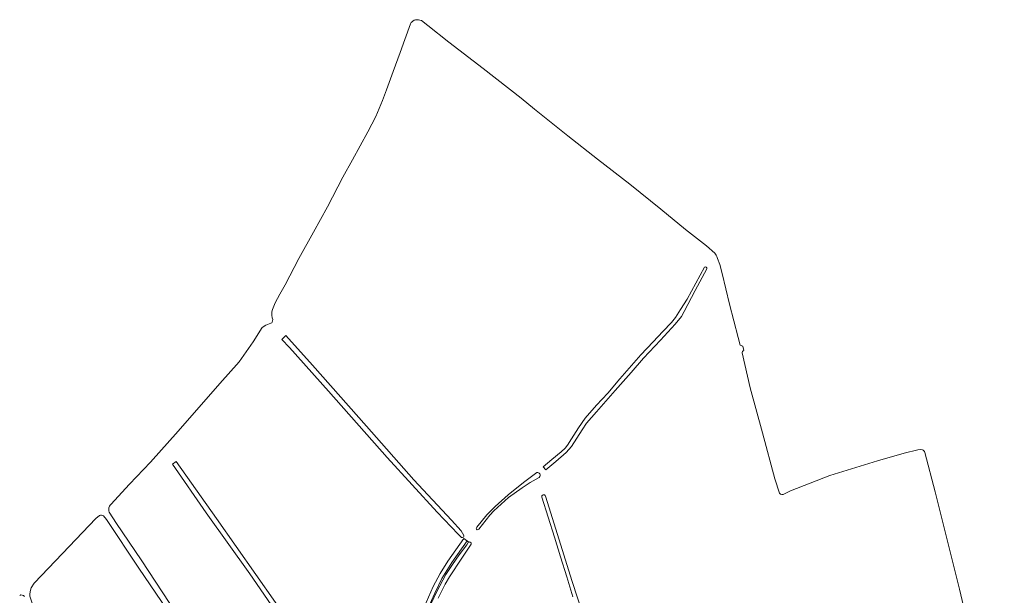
# Model space of a CAD drawing. Header units: metres. Extents: x 209813 to 223847, y 571801 to 587119.
# Tile 543 of 656: x 214297 to 215019, y 586697 to 587119. Entities that reach past the tile are written whole.
import ezdxf

# ---------------------------------------------------------------- set-up
doc = ezdxf.new("R2010")
doc.units = ezdxf.units.M
doc.layers.add('B-RO-GR-GRAS-GV', color=8, linetype='Continuous', lineweight=0)
doc.layers.add('B-RO-OG-TERREIN_CULTUURSCHEIDING-GV', color=8, linetype='Continuous', lineweight=0)

msp = doc.modelspace()

# ---------------------------------------------------------------- linework, layer by layer
at = {"layer": 'B-RO-GR-GRAS-GV', "flags": 128}
for points in [[(214854.808, 586770.893), (214854.051, 586771.64), (214850.714, 586782.171), (214841.554, 586815.997), (214832.689, 586849.015), (214826.648, 586874.621), (214826.641, 586874.784), (214826.744, 586875.169), (214826.974, 586875.597), (214827.383, 586876.054), (214827.904, 586876.409), (214827.195, 586879.688), (214825.169, 586880.278), (214823.717, 586885.84), (214817.47, 586910.284), (214812.018, 586932.927), (214810.347, 586939.512), (214808.751, 586943.989), (214808.261, 586945.311), (214807.651, 586946.361), (214806.648, 586947.83), (214800.678, 586953.242), (214785.237, 586965.306), (214767.068, 586980.094), (214744.297, 586998.344), (214720.681, 587016.86), (214699.063, 587033.943), (214674.628, 587053.387), (214664.716, 587061.531), (214636.895, 587083.337), (214611.738, 587102.583), (214596.255, 587114.884), (214591.61, 587118.42), (214590.45, 587118.86), (214589.53, 587119.06), (214588.35, 587119.14), (214587.27, 587119.1), (214586.37, 587118.78), (214584.21, 587117.14), (214583.59, 587116.04), (214579.55, 587104.68), (214576.15, 587095.04), (214570.95, 587081.18), (214565.95, 587067.55), (214563.07, 587059.81), (214558.138, 587048.187), (214552.337, 587036.73), (214541.022, 587016.35), (214534.051, 587003.623), (214522.662, 586981.917), (214512.545, 586963.19), (214501.788, 586943.897), (214491.634, 586924.567), (214487.93, 586917.64), (214484.464, 586911.357), (214482.478, 586906.527), (214481.964, 586904.676), (214481.85, 586903.43), (214481.855, 586902.267), (214482.185, 586900.461), (214482.593, 586899.057), (214482.557, 586898.213), (214482.281, 586897.087), (214482.001, 586896.724), (214481.199, 586896.479), (214477.631, 586894.936), (214474.906, 586893.357), (214468.247, 586882.76), (214458.111, 586868.05), (214443.891, 586852.256), (214413.321, 586817.284), (214393.099, 586794.572), (214377.668, 586778.311), (214363.837, 586763.423)], [(214800.932, 586936.328), (214792.341, 586920.339), (214784.282, 586904.955), (214782.227, 586901.387), (214777.657, 586895.755), (214766.803, 586883.936), (214754.512, 586870.723), (214745.335, 586860.301), (214733.677, 586847.122), (214719.927, 586831.459), (214712.754, 586823.189), (214709.415, 586818.076), (214701.726, 586805.857), (214697.84, 586801.464), (214690.264, 586794.878), (214682.865, 586788.745), (214680.832, 586791.08), (214687.302, 586796.334), (214694.102, 586801.981), (214696.945, 586804.711), (214698.677, 586806.861), (214701.63, 586811.597), (214706.787, 586819.613), (214711.618, 586826.843), (214720.079, 586836.297), (214728.242, 586845.116), (214737.118, 586855.505), (214752.421, 586873.106), (214761.452, 586882.774), (214768.48, 586890.26), (214774.971, 586897.05), (214777.808, 586900.683), (214781.504, 586906.37), (214786.332, 586914.113), (214799.133, 586937.489)], [(214621.017, 586739.169), (214618.471, 586741.703), (214603.148, 586757.796), (214566.448, 586797.837), (214523.523, 586846.52), (214494.839, 586878.599), (214489.296, 586884.59), (214492.249, 586887.403), (214511.82, 586865.601), (214551.426, 586820.788), (214586.078, 586781.514), (214613.667, 586751.834), (214620.737, 586743.987), (214622.732, 586740.65)], [(214958.852, 586803.623), (214957.464, 586803.672), (214955.499, 586803.428), (214945.482, 586801.077), (214925.946, 586795.366), (214890.973, 586784.811), (214862.251, 586773.343), (214856.688, 586770.79)], [(215017.758, 586563.86), (215018.561, 586564.878), (215018.9, 586566.008), (215018.922, 586567.106), (215018.08, 586571.871), (215016.479, 586577.817), (215012.502, 586593.259), (215004.605, 586624.115), (214995.305, 586661.583), (214986.165, 586701.22), (214977.551, 586735.541), (214968.167, 586772.603), (214960.687, 586801.67)], [(214632.276, 586746.725), (214639.563, 586755.892), (214645.579, 586761.903), (214655.262, 586770.384), (214666.549, 586779.435), (214676.156, 586786.831)], [(214677.928, 586783.329), (214671.345, 586779.622), (214665.481, 586775.692), (214655.517, 586768.49), (214644.696, 586758.662), (214641.747, 586755.556), (214633.592, 586745.273)], [(214702.563, 586695.589), (214698.126, 586710.26), (214693.632, 586724.913), (214689.081, 586739.549), (214684.473, 586754.166), (214679.808, 586768.766)], [(214682.643, 586769.608), (214690.244, 586745.383), (214701.82, 586707.602), (214710.487, 586681.547), (214715.425, 586663.72), (214723.869, 586635.073), (214734.193, 586599.874), (214743.843, 586566.507), (214753.316, 586534.242), (214756.6, 586524.323), (214755.919, 586523.904), (214757.559, 586521.408), (214762.168, 586523.903), (214780.747, 586534.522), (214796.273, 586543.242), (214810.551, 586552.763), (214819.538, 586557.796), (214828.532, 586561.846), (214836.492, 586564.906), (214845.202, 586567.27)], [(214355.61, 586755.392), (214352.888, 586753.17), (214328.462, 586727.426), (214307.633, 586705.676), (214305.56, 586702.252), (214304.925, 586700.522), (214304.689, 586699.436), (214304.498, 586697.507), (214304.624, 586696.141), (214309.147, 586682.504), (214320.993, 586646.152), (214332.872, 586611.067), (214345.582, 586573.323), (214348.388, 586565.904), (214349.9, 586560.408), (214359.573, 586530.018), (214370.364, 586498.814), (214384.378, 586457.24), (214386.746, 586448.102), (214393.985, 586429.471), (214394.719, 586428.543)], [(214362.523, 586760.926), (214362.412, 586758.877), (214362.738, 586757.754), (214368.024, 586749.569), (214386.267, 586722.697), (214407.104, 586690.857), (214437.078, 586646.404), (214465.965, 586602.629), (214484.723, 586572.686), (214514.485, 586527.368), (214549.601, 586473.47), (214552.223, 586470.178)], [(214481.982, 586568.053), (214481.857, 586569.218), (214480.074, 586572.503), (214472.389, 586583.636), (214449.895, 586617.558), (214426.75, 586653.285), (214409.311, 586680.119), (214384.551, 586716.641), (214360.763, 586752.405), (214358.541, 586755.126)], [(214591.634, 586683.711), (214600.293, 586703.275), (214605.427, 586712.816), (214610.94, 586721.933), (214622.806, 586738.353), (214626.405, 586735.864), (214626.594, 586735.996), (214627.404, 586735.841), (214628.025, 586735.208), (214628.146, 586734.416), (214627.696, 586733.507), (214621.273, 586724.116), (214612.3, 586710.31), (214609.03, 586704.99), (214603.97, 586694.73)]]:
    msp.add_lwpolyline(points, dxfattribs=at)
at = {"layer": 'B-RO-GR-GRAS-GV'}
for points in [[(214799.133, 586937.489, -0.7072004), (214800.932, 586936.328)], [(214960.687, 586801.67, 0.2809273), (214958.852, 586803.623)], [(214676.156, 586786.831, -0.8113014), (214677.928, 586783.329)], [(214679.808, 586768.766, -0.9413441), (214682.643, 586769.608)], [(214856.688, 586770.79, -0.2262022), (214854.808, 586770.893)], [(214363.837, 586763.423, 0.1656247), (214362.523, 586760.926)], [(214358.541, 586755.126, 0.242072), (214355.61, 586755.392)], [(214633.592, 586745.273, -1.1638747), (214632.276, 586746.725)], [(214300.546, 586695.878, 0.4010567), (214297.117, 586696.741)]]:
    msp.add_lwpolyline(points, format="xyb", dxfattribs=at)
at = {"layer": 'B-RO-GR-GRAS-GV', "flags": 128}
msp.add_lwpolyline([(214550.519, 586589.129), (214534.053, 586612.838), (214497.212, 586667.02), (214465.926, 586712.479), (214433.795, 586757.351), (214409.236, 586793.084), (214411.931, 586795.006), (214441.503, 586753.092), (214484.636, 586691.62), (214519.715, 586640.08), (214548.809, 586598.482), (214553.584, 586591.476)], close=True, dxfattribs=at)
at = {"layer": 'B-RO-GR-GRAS-GV'}
msp.add_arc((214621.521, 586740.321), 1.258, 246.37293, 18.152145, dxfattribs=at)
at = {"layer": 'B-RO-OG-TERREIN_CULTUURSCHEIDING-GV', "flags": 128}
msp.add_lwpolyline([(214598.88, 586690.768), (214602.905, 586699.65), (214609.585, 586712.042), (214614.43, 586719.45), (214619.253, 586726.429), (214624.818, 586733.842), (214625.817, 586735.452), (214626.405, 586735.864), (214625.16, 586736.776), (214614.034, 586720.89), (214606.571, 586708.999), (214601.334, 586698.43), (214591.516, 586676.397)], dxfattribs=at)

doc.saveas('drawing.dxf')
